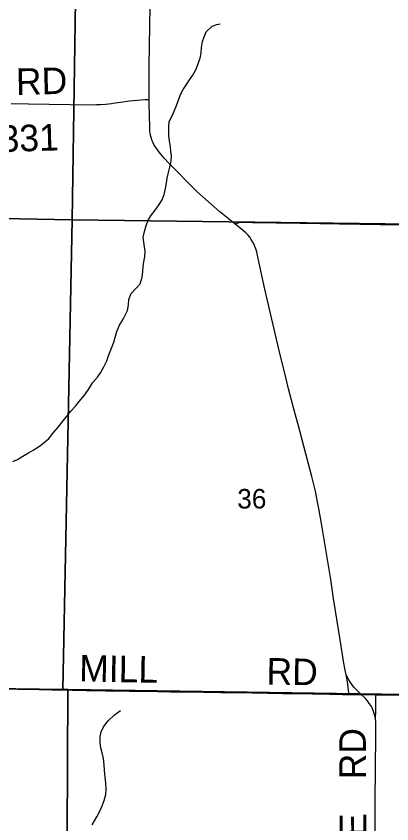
# Model space of a CAD drawing. Extents: x -8.8 to 41.4, y 0 to 34.6.
# Drawn here: x -6.515 to -5.711, y 18.37 to 20.1 of the extents above; entities that cross this region are included whole.
import ezdxf

# ---------------------------------------------------------------- set-up
doc = ezdxf.new("R2010")
doc.units = 0
for name, color, linetype in [('GM_X_Corporation', 7, 'Continuous'), ('GM_X_County_Road', 7, 'Continuous'), ('GM_X_Minor_River', 7, 'Continuous'), ('GM_X_Section_Text', 7, 'Continuous'), ('GM_X_Township_Road', 7, 'Continuous'), ('GM_X_Township_Road_Text', 7, 'Continuous'), ('GM_X_Township_Text', 7, 'Continuous')]:
    doc.layers.add(name, color=color, linetype=linetype)

msp = doc.modelspace()

# ---------------------------------------------------------------- linework, layer by layer
at = {"layer": 'GM_X_Corporation'}
for points in [[(-7.3933, 20.6722), (-6.3797, 20.6503), (-6.3951, 19.6638), (-7.4104, 19.6835)], [(-6.3797, 20.6503), (-5.3737, 20.6292), (-5.3896, 19.6511), (-6.3951, 19.6638)], [(-7.4104, 19.6835), (-6.3951, 19.6638), (-6.415, 18.6581), (-7.4209, 18.6726), (-7.4338, 18.6729)], [(-5.3896, 19.6511), (-5.3971, 18.6428), (-6.4037, 18.6579), (-6.415, 18.6581), (-6.3951, 19.6638)], [(-7.4209, 18.6726), (-6.415, 18.6581), (-6.4037, 18.6579), (-6.4092, 17.5696), (-7.4378, 17.5869)], [(-6.4037, 18.6579), (-5.3971, 18.6428), (-5.4036, 17.5614), (-6.4092, 17.5696)]]:
    msp.add_lwpolyline(points, close=True, dxfattribs=at)
for points in [[(-5.695, 18.6465), (-5.7346, 18.647), (-5.7454, 18.6471), (-5.7762, 18.6476), (-5.7848, 18.6478), (-5.7893, 18.6479), (-5.7978, 18.6479), (-5.8025, 18.648), (-5.805, 18.648), (-5.8168, 18.6482), (-5.8433, 18.6486), (-5.8816, 18.6492), (-5.905, 18.6496), (-5.9441, 18.6502), (-6.041, 18.6519), (-6.0771, 18.6523), (-6.1137, 18.6527), (-6.1504, 18.6533), (-6.1845, 18.6537), (-6.2398, 18.6547), (-6.2721, 18.6552), (-6.287, 18.6554), (-6.3231, 18.656), (-6.3647, 18.6567), (-6.3939, 18.6572), (-6.4386, 18.6579), (-6.4653, 18.6583), (-6.5113, 18.6589), (-6.5567, 18.6596)], [(-6.5567, 18.6596), (-6.5113, 18.6589), (-6.4653, 18.6583), (-6.4386, 18.6579), (-6.3939, 18.6572), (-6.3647, 18.6567), (-6.3231, 18.656), (-6.287, 18.6554), (-6.2721, 18.6552), (-6.2398, 18.6547), (-6.1845, 18.6537), (-6.1504, 18.6533), (-6.1137, 18.6527), (-6.0771, 18.6523), (-6.041, 18.6519), (-5.9441, 18.6502), (-5.905, 18.6496), (-5.8816, 18.6492), (-5.8433, 18.6486), (-5.8168, 18.6482), (-5.805, 18.648), (-5.8025, 18.648), (-5.7978, 18.6479), (-5.7893, 18.6479), (-5.7848, 18.6478), (-5.7762, 18.6476), (-5.7454, 18.6471), (-5.7346, 18.647), (-5.695, 18.6465)]]:
    msp.add_lwpolyline(points, dxfattribs=at)
at = {"layer": 'GM_X_County_Road'}
for points in [[(-5.776, 18.6471), (-5.7872, 18.6582), (-5.7918, 18.6632), (-5.7957, 18.668), (-5.7993, 18.673), (-5.8029, 18.6787), (-5.8055, 18.6836), (-5.8081, 18.6905), (-5.8096, 18.6957), (-5.8114, 18.7029), (-5.8135, 18.7145), (-5.8214, 18.7642), (-5.8352, 18.8526), (-5.8415, 18.8934), (-5.8613, 19.0139), (-5.8669, 19.0457), (-5.8701, 19.0636), (-5.8743, 19.0828), (-5.882, 19.1143), (-5.8908, 19.1493), (-5.9104, 19.2225), (-5.919, 19.2537), (-5.9318, 19.3023), (-5.9406, 19.3381), (-5.9494, 19.3747), (-5.9821, 19.5157), (-5.9964, 19.5813), (-5.9998, 19.5952), (-6.0017, 19.6018), (-6.0036, 19.6071), (-6.0054, 19.6112), (-6.008, 19.6162), (-6.0115, 19.6221), (-6.0148, 19.6267), (-6.0189, 19.6316), (-6.0233, 19.636), (-6.0313, 19.643), (-6.0464, 19.6552), (-6.0785, 19.6814), (-6.1275, 19.7243), (-6.1878, 19.7851), (-6.1976, 19.7963), (-6.2048, 19.8049), (-6.2106, 19.8121), (-6.215, 19.8181), (-6.219, 19.8243), (-6.2221, 19.8303), (-6.2236, 19.8336), (-6.226, 19.8405), (-6.2276, 19.8483), (-6.2284, 19.8551), (-6.2288, 19.8624), (-6.2297, 19.9134), (-6.2298, 19.9214), (-6.23, 19.9301), (-6.2297, 19.9947), (-6.228, 20.1214)], [(-6.5564, 18.6591), (-6.5111, 18.6584), (-6.4651, 18.6578), (-6.4384, 18.6574), (-6.3937, 18.6566), (-6.3645, 18.6561), (-6.3228, 18.6555), (-6.2868, 18.6549), (-6.2719, 18.6547), (-6.2396, 18.6542), (-6.1843, 18.6531), (-6.1501, 18.6528), (-6.1135, 18.6522), (-6.0768, 18.6517), (-6.0408, 18.6513), (-5.9439, 18.6497), (-5.9047, 18.6491), (-5.8813, 18.6487), (-5.8431, 18.6481), (-5.8165, 18.6476), (-5.8057, 18.6474), (-5.8022, 18.6474), (-5.7976, 18.6474), (-5.7891, 18.6474), (-5.776, 18.6471)], [(-5.7468, 18.2497), (-5.746, 18.4192), (-5.745, 18.559), (-5.7451, 18.5882), (-5.7455, 18.596), (-5.7468, 18.6015), (-5.7484, 18.6069), (-5.7505, 18.6133), (-5.7529, 18.6187), (-5.7559, 18.6239), (-5.7589, 18.6283), (-5.7628, 18.6335), (-5.7671, 18.6385), (-5.776, 18.6471)]]:
    msp.add_lwpolyline(points, dxfattribs=at)
at = {"layer": 'GM_X_Minor_River'}
for points in [[(-6.1926, 19.7433), (-6.1913, 19.7531), (-6.1892, 19.7629), (-6.186, 19.7769), (-6.1827, 19.7905), (-6.1821, 19.8008), (-6.1834, 19.8103), (-6.1844, 19.8205), (-6.1861, 19.8335), (-6.1878, 19.8437), (-6.1879, 19.854), (-6.1878, 19.8642), (-6.1868, 19.8745), (-6.1805, 19.8865), (-6.1765, 19.897), (-6.1718, 19.9091), (-6.1666, 19.9227), (-6.1626, 19.9325), (-6.1571, 19.943), (-6.1501, 19.9542), (-6.1438, 19.964), (-6.1368, 19.9741), (-6.1297, 19.9869), (-6.125, 19.9986), (-6.1206, 20.0106), (-6.1185, 20.0216), (-6.1179, 20.033), (-6.1161, 20.0458), (-6.1125, 20.056), (-6.1081, 20.067), (-6.0954, 20.0785), (-6.0851, 20.0821), (-6.0782, 20.0839)], [(-6.5216, 19.1466), (-6.512, 19.1506), (-6.5005, 19.1576), (-6.4882, 19.165), (-6.4779, 19.1709), (-6.4648, 19.1793), (-6.4545, 19.1871), (-6.4448, 19.1953), (-6.4339, 19.2095), (-6.4239, 19.2207), (-6.4138, 19.2338), (-6.4056, 19.2442), (-6.3978, 19.2543), (-6.3878, 19.2651), (-6.3796, 19.2748), (-6.368, 19.2883), (-6.3598, 19.3003), (-6.3512, 19.3149), (-6.3407, 19.3268), (-6.3341, 19.3366), (-6.327, 19.349), (-6.3207, 19.3618), (-6.3163, 19.3749), (-6.3103, 19.3892), (-6.3059, 19.4021), (-6.3023, 19.4149), (-6.2991, 19.4247), (-6.2931, 19.4386), (-6.2857, 19.4514), (-6.2762, 19.4698), (-6.2741, 19.4819), (-6.2735, 19.4936), (-6.2683, 19.5064), (-6.2587, 19.5169), (-6.2494, 19.5269), (-6.2449, 19.5413), (-6.2436, 19.5534), (-6.2426, 19.5644), (-6.2417, 19.5742), (-6.2392, 19.5848), (-6.2382, 19.5969), (-6.2396, 19.6064), (-6.2413, 19.6159), (-6.2426, 19.6266), (-6.2401, 19.6387), (-6.2361, 19.6519), (-6.2313, 19.6647), (-6.225, 19.6744), (-6.2169, 19.6849), (-6.2099, 19.695), (-6.2024, 19.7067), (-6.198, 19.7183), (-6.1952, 19.7308), (-6.1926, 19.7433)], [(-6.3522, 18.3684), (-6.3423, 18.3852), (-6.3363, 18.3957), (-6.3307, 18.4092), (-6.3263, 18.4201), (-6.3229, 18.4333), (-6.3222, 18.4443), (-6.3227, 18.4572), (-6.3239, 18.4705), (-6.3254, 18.4846), (-6.3262, 18.4967), (-6.3278, 18.51), (-6.3305, 18.5222), (-6.3333, 18.5333), (-6.3345, 18.544), (-6.335, 18.5572), (-6.3328, 18.5671), (-6.3276, 18.5783), (-6.3174, 18.591), (-6.3042, 18.6035), (-6.2911, 18.6131)]]:
    msp.add_lwpolyline(points, dxfattribs=at)
at = {"layer": 'GM_X_Township_Road'}
for points in [[(-6.5255, 19.9133), (-6.4884, 19.9124), (-6.3555, 19.9106), (-6.3425, 19.9108), (-6.3338, 19.9111), (-6.3232, 19.9119), (-6.3109, 19.9134), (-6.3029, 19.9145), (-6.2912, 19.9162), (-6.2721, 19.9187), (-6.2382, 19.9217), (-6.2338, 19.9217), (-6.2298, 19.9214)], [(-6.0464, 19.6552), (-6.0415, 19.6567), (-6.0373, 19.6581), (-6.0325, 19.6591), (-6.009, 19.6586), (-5.9065, 19.657), (-5.8226, 19.6556), (-5.7356, 19.6541), (-5.6747, 19.6536), (-5.5704, 19.6528), (-5.4871, 19.6515), (-5.4492, 19.651), (-5.4182, 19.6504), (-5.3853, 19.65)], [(-5.8022, 18.6474), (-5.8026, 18.6512), (-5.8038, 18.6626), (-5.8048, 18.6705), (-5.8081, 18.6905)], [(-5.776, 18.6471), (-5.7452, 18.6465), (-5.7344, 18.6464), (-5.6948, 18.6459), (-5.657, 18.6455), (-5.5325, 18.6437), (-5.4934, 18.6431), (-5.4038, 18.6416)], [(-5.7455, 18.596), (-5.7451, 18.6113), (-5.7448, 18.6156), (-5.7448, 18.6297), (-5.745, 18.6397), (-5.7452, 18.6465)]]:
    msp.add_lwpolyline(points, dxfattribs=at)

# ---------------------------------------------------------------- texts
at = {"layer": 'GM_X_Section_Text'}
for s, rotation, p in [('RD', 1.4825, (-6.5144, 19.9313)), ('T-331', 1.6848, (-6.621, 19.807))]:
    msp.add_text(s, height=0.05682, rotation=rotation, dxfattribs=at).set_placement(p)
at = {"layer": 'GM_X_Township_Road_Text'}
for s, rotation, p in [('MILL', 358.9293, (-6.3801, 18.6754)), ('RD', 359.0128, (-5.9793, 18.6688)), ('RD', 90, (-5.7662, 18.4656)), ('TRACE', 90.4049, (-5.7637, 18.1354))]:
    msp.add_text(s, height=0.05682, rotation=rotation, dxfattribs=at).set_placement(p)
at = {"layer": 'GM_X_Township_Text'}
msp.add_text('36', height=0.04186, rotation=0, dxfattribs=at).set_placement((-6.0414, 19.0457))

doc.saveas('drawing.dxf')
